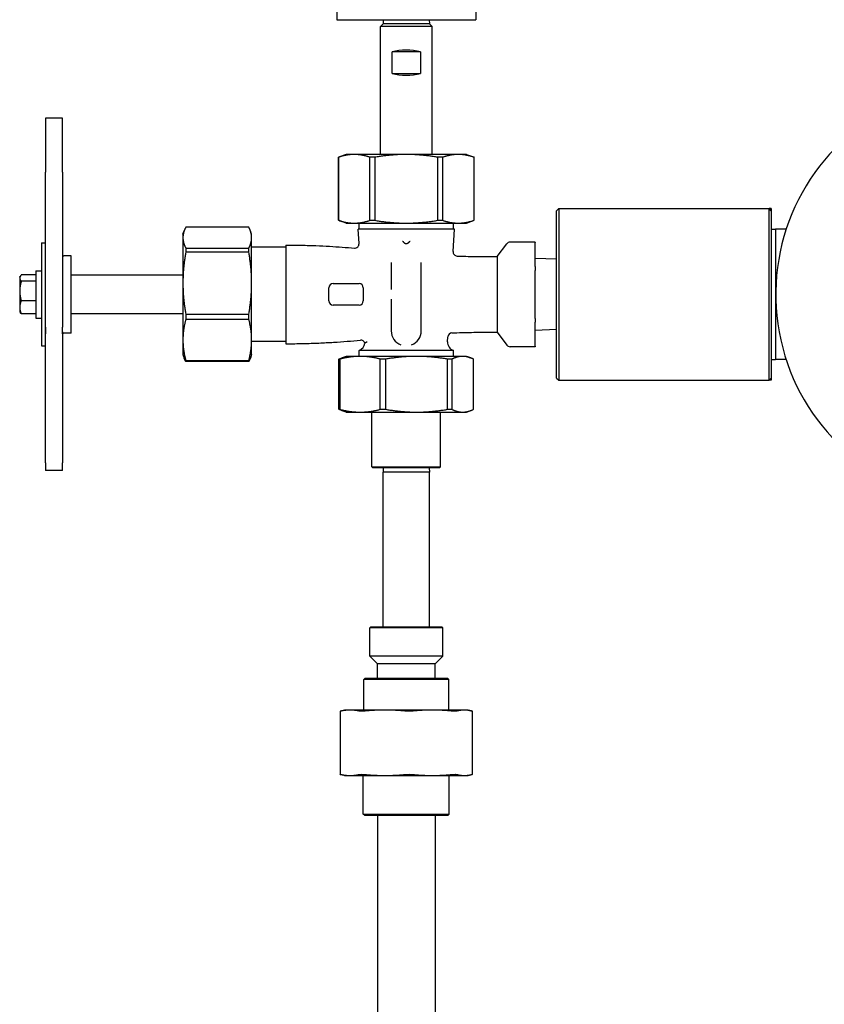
# Model space of a CAD drawing. Header units: inches. Extents: x 18 to 846, y -44 to 561.
# Tile 264 of 637: x 315 to 326, y 211 to 226. Entities that reach past the tile are written whole.
import ezdxf

# ---------------------------------------------------------------- set-up
doc = ezdxf.new("R2010")
doc.units = ezdxf.units.IN
doc.header["$LTSCALE"] = 24
doc.header["$MEASUREMENT"] = 0
doc.layers.add('Visible (ANSI)', color=7, linetype='Continuous', lineweight=30)

msp = doc.modelspace()

# ---------------------------------------------------------------- linework, layer by layer
at = {"layer": 'Visible (ANSI)'}
for p, q in [((319.29113, 239.644), (319.29113, 225.644)), ((321.31413, 239.644), (321.31413, 225.644)), ((319.29113, 225.644), (321.31413, 225.644)), ((319.96513, 225.5815), (319.92763, 225.544)), ((320.67763, 225.544), (319.92763, 225.544)), ((319.92763, 223.6815), (319.92763, 225.544)), ((319.96676, 225.644), (319.96513, 225.5815)), ((320.64013, 225.5815), (319.96513, 225.5815)), ((320.63849, 225.644), (320.64013, 225.5815)), ((320.64013, 225.5815), (320.67763, 225.544)), ((320.67763, 223.6815), (320.67763, 225.544)), ((320.50992, 225.17525), (320.09534, 225.17525)), ((320.09534, 224.86275), (320.09534, 225.17525)), ((320.50992, 225.17525), (320.50992, 224.86275)), ((320.09534, 224.86275), (320.50992, 224.86275)), ((315.05263, 224.20997), (315.05263, 223.42305)), ((315.30263, 224.20997), (315.05263, 224.20997)), ((315.30263, 223.42305), (315.30263, 224.20997)), ((319.42763, 223.6815), (319.31513, 223.64056)), ((319.54485, 223.6815), (319.42763, 223.6815)), ((320.30263, 223.6815), (319.54485, 223.6815)), ((321.0604, 223.6815), (320.30263, 223.6815)), ((321.17763, 223.6815), (321.0604, 223.6815)), ((321.17763, 223.6815), (321.29013, 223.64056)), ((319.31598, 223.64056), (319.31513, 223.64056)), ((319.31513, 222.72245), (319.31513, 223.64056)), ((319.31598, 223.64056), (319.31598, 222.72245)), ((319.84488, 223.64056), (319.77373, 223.64056)), ((319.77373, 222.72245), (319.77373, 223.64056)), ((319.84488, 223.64056), (319.84488, 222.72245)), ((320.83153, 223.64056), (320.76037, 223.64056)), ((320.76037, 222.72245), (320.76037, 223.64056)), ((320.83153, 223.64056), (320.83153, 222.72245)), ((321.29013, 223.64056), (321.28927, 223.64056)), ((321.28927, 222.72245), (321.28927, 223.64056)), ((321.29013, 222.72245), (321.29013, 223.64056)), ((315.05263, 221.16444), (315.05263, 223.42305)), ((315.30263, 223.42305), (315.30263, 221.16444)), ((322.49013, 222.86275), (322.52138, 222.894)), ((322.49013, 220.42525), (322.49013, 222.86275)), ((322.52138, 222.894), (322.52138, 220.394)), ((322.52138, 222.894), (325.58388, 222.894)), ((325.58388, 220.394), (325.58388, 222.894)), ((325.61513, 222.86275), (325.58388, 222.894)), ((325.61513, 222.894), (325.58388, 222.894)), ((325.61513, 222.894), (325.61513, 222.86275)), ((325.61513, 222.86275), (325.61513, 220.42525)), ((319.42763, 222.6815), (319.31513, 222.72245)), ((319.31513, 222.72245), (319.31598, 222.72245)), ((319.42763, 222.6815), (319.54485, 222.6815)), ((319.54485, 222.6815), (320.30263, 222.6815)), ((319.61513, 222.5925), (319.61513, 222.6815)), ((319.77373, 222.72245), (319.84488, 222.72245)), ((320.30263, 222.6815), (321.0604, 222.6815)), ((320.76037, 222.72245), (320.83153, 222.72245)), ((320.99013, 222.5925), (320.99013, 222.6815)), ((321.0604, 222.6815), (321.17763, 222.6815)), ((321.17763, 222.6815), (321.29013, 222.72245)), ((321.28927, 222.72245), (321.29013, 222.72245)), ((317.05263, 222.519), (317.0715, 222.57085)), ((317.05263, 222.519), (317.05263, 222.47006)), ((318.01168, 222.62101), (317.09357, 222.62101)), ((318.05263, 222.519), (318.03376, 222.57085)), ((318.05263, 222.47006), (318.05263, 222.519)), ((321.00263, 222.5925), (319.60263, 222.5925)), ((319.61516, 222.38451), (319.60263, 222.5925)), ((320.98311, 222.2685), (321.00263, 222.5925)), ((325.61513, 222.59237), (325.67763, 222.594)), ((325.67763, 222.594), (325.67763, 220.694)), ((325.83133, 222.594), (325.67763, 222.594)), ((314.99263, 222.394), (314.99263, 220.894)), ((314.99263, 222.394), (315.05263, 222.394)), ((317.05263, 222.47006), (317.05263, 221.80714)), ((318.05263, 221.80714), (318.05263, 222.47006)), ((321.62763, 222.194), (321.7655, 222.38111)), ((322.17763, 222.40654), (321.81581, 222.40654)), ((322.17763, 222.40654), (322.17763, 222.39817)), ((322.17763, 222.04815), (322.17763, 222.39817)), ((317.09357, 222.3191), (317.09357, 222.25686)), ((317.09357, 222.3191), (318.01168, 222.3191)), ((318.01168, 222.25686), (317.09357, 222.25686)), ((318.01168, 222.25686), (318.01168, 222.3191)), ((318.55263, 222.3315), (318.05263, 222.3315)), ((318.55263, 222.36255), (318.55263, 220.92545)), ((315.42763, 222.2065), (315.31825, 222.2065)), ((315.42763, 221.0815), (315.42763, 222.2065)), ((320.08388, 222.11034), (320.08388, 221.71326)), ((320.52138, 221.11275), (320.52138, 222.11034)), ((321.62763, 222.194), (321.62763, 221.094)), ((322.49013, 222.15536), (322.17763, 222.169)), ((314.91263, 221.988), (314.91263, 221.3)), ((314.91263, 221.988), (314.99263, 221.988)), ((322.17763, 222.04815), (322.17763, 221.99402)), ((322.17763, 221.29398), (322.17763, 221.99402)), ((314.67763, 221.894), (314.68574, 221.90805)), ((314.67763, 221.894), (314.67763, 221.8807)), ((314.67763, 221.8807), (314.67763, 221.69268)), ((314.91263, 221.92715), (314.69996, 221.92715)), ((314.91263, 221.83425), (314.69996, 221.83425)), ((317.05263, 221.92525), (315.42763, 221.92525)), ((317.05263, 221.80714), (317.05263, 220.98108)), ((318.05263, 220.98108), (318.05263, 221.80714)), ((314.67763, 221.69268), (314.67763, 221.45598)), ((319.17763, 221.55025), (319.17763, 221.73775)), ((319.24013, 221.80025), (319.61513, 221.80025)), ((319.67763, 221.73775), (319.67763, 221.55025)), ((314.91263, 221.5511), (314.69996, 221.5511)), ((320.08388, 221.57474), (320.08388, 221.11275)), ((314.67763, 221.45598), (314.67763, 221.394)), ((314.67763, 221.394), (314.68574, 221.37996)), ((319.61513, 221.48775), (319.24013, 221.48775)), ((314.91263, 221.36085), (314.69996, 221.36085)), ((314.91263, 221.3), (314.99263, 221.3)), ((317.05263, 221.36275), (315.42763, 221.36275)), ((317.09357, 221.35742), (317.09357, 221.27985)), ((317.09357, 221.35742), (318.01168, 221.35742)), ((318.01168, 221.27985), (317.09357, 221.27985)), ((318.01168, 221.27985), (318.01168, 221.35742)), ((322.17763, 221.29398), (322.17763, 221.23986)), ((322.17763, 220.88984), (322.17763, 221.23986)), ((315.05263, 221.16444), (315.05263, 221.06736)), ((315.05263, 221.06736), (315.05263, 221.16444)), ((315.30263, 221.06736), (315.30263, 221.16444)), ((321.62763, 221.094), (321.7655, 220.90689)), ((322.49013, 221.13265), (322.17763, 221.119)), ((315.05263, 219.18899), (315.05263, 221.06736)), ((315.30263, 221.06736), (315.30263, 219.18899)), ((315.42763, 221.0815), (315.31825, 221.0815)), ((317.05263, 220.98108), (317.05263, 220.769)), ((318.05263, 220.769), (318.05263, 220.98108)), ((318.55263, 220.9565), (318.05263, 220.9565)), ((320.90399, 220.9554), (320.90813, 221.02413)), ((314.99263, 220.894), (315.05263, 220.894)), ((320.99013, 220.829), (319.61513, 220.829)), ((319.61513, 220.74185), (319.61513, 220.829)), ((320.99013, 220.74185), (320.99013, 220.829)), ((322.17763, 220.88146), (321.81581, 220.88146)), ((322.17763, 220.88984), (322.17763, 220.88146)), ((317.05263, 220.769), (317.0715, 220.71716)), ((317.09357, 220.68232), (317.09357, 220.667)), ((317.09357, 220.68232), (318.01168, 220.68232)), ((318.01168, 220.667), (317.09357, 220.667)), ((318.01168, 220.667), (318.01168, 220.68232)), ((318.05263, 220.769), (318.03376, 220.71716)), ((319.33774, 220.70091), (319.32361, 220.70091)), ((319.32361, 219.9703), (319.32361, 220.70091)), ((319.33774, 220.70091), (319.33774, 219.9703)), ((319.42763, 220.74185), (319.37088, 220.7212)), ((319.63136, 220.74185), (319.42763, 220.74185)), ((320.45308, 220.74185), (319.63136, 220.74185)), ((320.00215, 220.70091), (319.92499, 220.70091)), ((319.92499, 219.9703), (319.92499, 220.70091)), ((320.00215, 220.70091), (320.00215, 219.9703)), ((321.12434, 220.74185), (320.45308, 220.74185)), ((320.96704, 220.70091), (320.90401, 220.70091)), ((320.90401, 219.9703), (320.90401, 220.70091)), ((320.96704, 220.70091), (320.96704, 219.9703)), ((321.17763, 220.74185), (321.12434, 220.74185)), ((321.17763, 220.74185), (321.23437, 220.7212)), ((321.28164, 219.9703), (321.28164, 220.70091)), ((325.61513, 220.69564), (325.67763, 220.694)), ((325.83133, 220.694), (325.67763, 220.694)), ((322.49013, 220.42525), (322.52138, 220.394)), ((322.52138, 220.394), (325.58388, 220.394)), ((325.61513, 220.42525), (325.58388, 220.394)), ((325.61513, 220.394), (325.58388, 220.394)), ((325.61513, 220.42525), (325.61513, 220.394)), ((319.32361, 219.9703), (319.33774, 219.9703)), ((319.42763, 219.92935), (319.37088, 219.95001)), ((319.92499, 219.9703), (320.00215, 219.9703)), ((320.90401, 219.9703), (320.96704, 219.9703)), ((321.17763, 219.92935), (321.23437, 219.95001)), ((319.42763, 219.92935), (319.63136, 219.92935)), ((319.63136, 219.92935), (320.45308, 219.92935)), ((319.80263, 219.13298), (319.80263, 219.92935)), ((320.45308, 219.92935), (321.12434, 219.92935)), ((320.80263, 219.13298), (320.80263, 219.92935)), ((321.12434, 219.92935), (321.17763, 219.92935)), ((315.05263, 219.18899), (315.05263, 219.07804)), ((315.30263, 219.07804), (315.05263, 219.07804)), ((315.30263, 219.07804), (315.30263, 219.18899)), ((319.80263, 219.13298), (320.80263, 219.13298)), ((319.81825, 219.11735), (319.80263, 219.13298)), ((320.787, 219.11735), (319.81825, 219.11735)), ((319.96676, 219.11735), (319.96513, 219.05485)), ((320.63849, 219.11735), (320.64013, 219.05485)), ((320.787, 219.11735), (320.80263, 219.13298)), ((320.64013, 219.05485), (319.96513, 219.05485)), ((319.96513, 216.80485), (319.96513, 219.05485)), ((320.64013, 216.80485), (320.64013, 219.05485)), ((319.787, 216.80485), (319.77138, 216.78923)), ((319.77138, 216.37514), (319.77138, 216.78923)), ((320.83388, 216.78923), (319.77138, 216.78923)), ((319.787, 216.80485), (320.81825, 216.80485)), ((320.81825, 216.80485), (320.83388, 216.78923)), ((320.83388, 216.37514), (320.83388, 216.78923)), ((320.83388, 216.37514), (319.77138, 216.37514)), ((319.88263, 216.26389), (319.77138, 216.37514)), ((320.72263, 216.26389), (320.83388, 216.37514)), ((320.72263, 216.26389), (319.88263, 216.26389)), ((319.88263, 216.05485), (319.88263, 216.26389)), ((320.72263, 216.05485), (320.72263, 216.26389)), ((319.70471, 216.05485), (319.68388, 216.03402)), ((320.92138, 216.03402), (319.68388, 216.03402)), ((319.68388, 215.59085), (319.68388, 216.03402)), ((319.70471, 216.05485), (320.90054, 216.05485)), ((320.90054, 216.05485), (320.92138, 216.03402)), ((320.92138, 215.59085), (320.92138, 216.03402)), ((319.33951, 215.57377), (319.33951, 214.65544)), ((319.40263, 215.59085), (319.34455, 215.57529)), ((319.48629, 215.59085), (319.40263, 215.59085)), ((319.99334, 215.59085), (319.48629, 215.59085)), ((320.68157, 215.59085), (319.99334, 215.59085)), ((321.14782, 215.59085), (320.68157, 215.59085)), ((321.20263, 215.59085), (321.14782, 215.59085)), ((321.20263, 215.59085), (321.2607, 215.57529)), ((321.26574, 214.65544), (321.26574, 215.57377)), ((319.40263, 214.63835), (319.34455, 214.65391)), ((319.40263, 214.63835), (319.48629, 214.63835)), ((319.48629, 214.63835), (319.99334, 214.63835)), ((319.67763, 214.07569), (319.67763, 214.63835)), ((319.99334, 214.63835), (320.68157, 214.63835)), ((320.68157, 214.63835), (321.14782, 214.63835)), ((320.92763, 214.07569), (320.92763, 214.63835)), ((321.14782, 214.63835), (321.20263, 214.63835)), ((321.20263, 214.63835), (321.2607, 214.65391)), ((319.67763, 214.07569), (320.92763, 214.07569)), ((319.69846, 214.05485), (319.67763, 214.07569)), ((320.90679, 214.05485), (320.92763, 214.07569)), ((320.90679, 214.05485), (319.69846, 214.05485)), ((319.88263, 214.05485), (319.88263, 210.03485)), ((320.72263, 214.05485), (320.72263, 210.03485))]:
    msp.add_line(p, q, dxfattribs=at)
for centre, radius, start, end in [((328.74013, 221.644), 3.06, 120.433365, 260.120965), ((319.55277, 222.38075), 0.0625, 265.284971, 3.447874), ((321.81581, 222.34404), 0.0625, 90, 143.615648), ((321.04549, 222.26475), 0.0625, 176.552126, 267.976665), ((319.24013, 221.73775), 0.0625, 90, 180), ((319.61513, 221.73775), 0.0625, 0, 90), ((319.24013, 221.55025), 0.0625, 180, 270), ((319.61513, 221.55025), 0.0625, 270, 0), ((315.31825, 221.09713), 0.01562, 180, 270), ((320.30263, 221.11275), 0.21875, 180, 249.08078), ((320.30263, 221.11275), 0.21875, 290.91922, 0), ((319.6411, 220.91474), 0.0625, 17.597741, 94.959636), ((321.02877, 220.94788), 0.125, 176.552126, 251.994266), ((320.97052, 221.02038), 0.0625, 92.382355, 176.552126), ((319.57649, 220.94788), 0.125, 288.005734, 353.455155), ((321.81581, 220.94396), 0.0625, 216.384352, 270)]:
    msp.add_arc(centre, radius, start, end, dxfattribs=at)
for centre, major_axis in [((320.30263, 225.04581), (-0.375, 0)), ((320.30263, 224.99219), (0.375, 0))]:
    msp.add_ellipse(centre, major_axis=major_axis, ratio=0.41421356, start_param=4.12670344, end_param=5.29807452, dxfattribs=at)
for points, weights in [([(319.54485, 223.6815), (319.43733, 223.6815), (319.31598, 223.64056)], [1, 1.06560189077, 1.06691969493]), ([(319.77373, 223.64056), (319.65238, 223.6815), (319.54485, 223.6815)], [1.06691969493, 1.06560189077, 1]), ([(320.30263, 223.6815), (320.08758, 223.6815), (319.84488, 223.64056)], [1, 1.06560189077, 1.06691969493]), ([(320.76037, 223.64056), (320.51768, 223.6815), (320.30263, 223.6815)], [1.06691969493, 1.06560189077, 1]), ([(321.0604, 223.6815), (320.95287, 223.6815), (320.83153, 223.64056)], [1, 1.06560189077, 1.06691969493]), ([(321.28927, 223.64056), (321.16792, 223.6815), (321.0604, 223.6815)], [1.06691969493, 1.06560189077, 1]), ([(319.31598, 222.72245), (319.43733, 222.6815), (319.54485, 222.6815)], [1.06691969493, 1.06560189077, 1]), ([(319.54485, 222.6815), (319.65238, 222.6815), (319.77373, 222.72245)], [1, 1.06560189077, 1.06691969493]), ([(319.84488, 222.72245), (320.08758, 222.6815), (320.30263, 222.6815)], [1.06691969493, 1.06560189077, 1]), ([(320.30263, 222.6815), (320.51768, 222.6815), (320.76037, 222.72245)], [1, 1.06560189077, 1.06691969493]), ([(320.83153, 222.72245), (320.95287, 222.6815), (321.0604, 222.6815)], [1.06691969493, 1.06560189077, 1]), ([(321.0604, 222.6815), (321.16792, 222.6815), (321.28927, 222.72245)], [1, 1.06560189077, 1.06691969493]), ([(317.09357, 222.62101), (317.05263, 222.54097), (317.05263, 222.47006)], [1.06691969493, 1.06560189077, 1]), ([(318.05263, 222.47006), (318.05263, 222.54097), (318.01168, 222.62101)], [1, 1.06560189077, 1.06691969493]), ([(317.05263, 222.47006), (317.05263, 222.39914), (317.09357, 222.3191)], [1, 1.06560189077, 1.06691969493]), ([(318.01168, 222.3191), (318.05263, 222.39914), (318.05263, 222.47006)], [1.06691969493, 1.06560189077, 1]), ([(320.2504, 222.41792), (320.26403, 222.40077), (320.27763, 222.39257)], [1.00763899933, 1.00839537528, 1.00875771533]), ([(320.27763, 222.39257), (320.30263, 222.3775), (320.32762, 222.39257)], [1, 1.00066060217, 1]), ([(320.32762, 222.39257), (320.34122, 222.40077), (320.35486, 222.41792)], [1.00875771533, 1.00839537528, 1.00763899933]), ([(317.09357, 222.25686), (317.05263, 222.01842), (317.05263, 221.80714)], [1.06691969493, 1.06560189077, 1]), ([(318.05263, 221.80714), (318.05263, 222.01842), (318.01168, 222.25686)], [1, 1.06560189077, 1.06691969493]), ([(314.69996, 221.92715), (314.67763, 221.90226), (314.67763, 221.8807)], [1, 1.0379548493, 1]), ([(314.67763, 221.8807), (314.67763, 221.85915), (314.69996, 221.83425)], [1, 1.0379548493, 1]), ([(314.69996, 221.83425), (314.67763, 221.75838), (314.67763, 221.69268)], [1, 1.0379548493, 1]), ([(317.05263, 221.80714), (317.05263, 221.59586), (317.09357, 221.35742)], [1, 1.06560189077, 1.06691969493]), ([(318.01168, 221.35742), (318.05263, 221.59586), (318.05263, 221.80714)], [1.06691969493, 1.06560189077, 1]), ([(314.67763, 221.69268), (314.67763, 221.62697), (314.69996, 221.5511)], [1, 1.0379548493, 1]), ([(314.69996, 221.5511), (314.67763, 221.50012), (314.67763, 221.45598)], [1, 1.0379548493, 1]), ([(314.67763, 221.45598), (314.67763, 221.41183), (314.69996, 221.36085)], [1, 1.0379548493, 1]), ([(314.69996, 221.36085), (314.69101, 221.37083), (314.68574, 221.37996)], [1, 1.01487525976, 1.01809069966]), ([(317.09357, 221.27985), (317.05263, 221.12145), (317.05263, 220.98108)], [1.06691969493, 1.06560189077, 1]), ([(318.05263, 220.98108), (318.05263, 221.12145), (318.01168, 221.27985)], [1, 1.06560189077, 1.06691969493]), ([(317.05263, 220.98108), (317.05263, 220.84072), (317.09357, 220.68232)], [1, 1.06560189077, 1.06691969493]), ([(318.01168, 220.68232), (318.05263, 220.84072), (318.05263, 220.98108)], [1.06691969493, 1.06560189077, 1]), ([(317.09357, 220.667), (317.08034, 220.69287), (317.0715, 220.71716)], [1.06691969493, 1.06649332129, 1.0593374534]), ([(318.03376, 220.71716), (318.02492, 220.69287), (318.01168, 220.667)], [1.0593374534, 1.06649332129, 1.06691969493]), ([(319.32361, 220.70091), (319.34793, 220.71285), (319.37088, 220.7212)], [1.0788594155, 1.07671691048, 1.06905877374]), ([(319.63136, 220.74185), (319.49342, 220.74185), (319.33774, 220.70091)], [1, 1.07154778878, 1.0788594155]), ([(319.92499, 220.70091), (319.76931, 220.74185), (319.63136, 220.74185)], [1.0788594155, 1.07154778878, 1]), ([(320.45308, 220.74185), (320.24123, 220.74185), (320.00215, 220.70091)], [1, 1.07154778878, 1.0788594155]), ([(320.90401, 220.70091), (320.66492, 220.74185), (320.45308, 220.74185)], [1.0788594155, 1.07154778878, 1]), ([(321.12434, 220.74185), (321.05044, 220.74185), (320.96704, 220.70091)], [1, 1.07154778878, 1.0788594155]), ([(321.28164, 220.70091), (321.19824, 220.74185), (321.12434, 220.74185)], [1.0788594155, 1.07154778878, 1]), ([(319.37088, 219.95001), (319.34793, 219.95836), (319.32361, 219.9703)], [1.06905877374, 1.07671691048, 1.0788594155]), ([(319.33774, 219.9703), (319.49342, 219.92935), (319.63136, 219.92935)], [1.0788594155, 1.07154778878, 1]), ([(319.63136, 219.92935), (319.76931, 219.92935), (319.92499, 219.9703)], [1, 1.07154778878, 1.0788594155]), ([(320.00215, 219.9703), (320.24123, 219.92935), (320.45308, 219.92935)], [1.0788594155, 1.07154778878, 1]), ([(320.45308, 219.92935), (320.66492, 219.92935), (320.90401, 219.9703)], [1, 1.07154778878, 1.0788594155]), ([(320.96704, 219.9703), (321.05044, 219.92935), (321.12434, 219.92935)], [1.0788594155, 1.07154778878, 1]), ([(321.12434, 219.92935), (321.19824, 219.92935), (321.28164, 219.9703)], [1, 1.07154778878, 1.0788594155]), ([(319.48629, 215.59085), (319.42073, 215.59085), (319.35113, 215.57597)], [1, 1.04951712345, 1.06851824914]), ([(319.62146, 215.57597), (319.55185, 215.59085), (319.48629, 215.59085)], [1.06851824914, 1.04951712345, 1]), ([(319.99334, 215.59085), (319.84712, 215.59085), (319.69188, 215.57597)], [1, 1.04951712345, 1.06851824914]), ([(320.29481, 215.57597), (320.13957, 215.59085), (319.99334, 215.59085)], [1.06851824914, 1.04951712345, 1]), ([(320.68157, 215.59085), (320.54034, 215.59085), (320.3904, 215.57597)], [1, 1.04951712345, 1.06851824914]), ([(320.97274, 215.57597), (320.8228, 215.59085), (320.68157, 215.59085)], [1.06851824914, 1.04951712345, 1]), ([(321.14782, 215.59085), (321.09431, 215.59085), (321.0375, 215.57597)], [1, 1.04951712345, 1.06851824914]), ([(321.25813, 215.57597), (321.20132, 215.59085), (321.14782, 215.59085)], [1.06851824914, 1.04951712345, 1]), ([(319.35113, 214.65323), (319.42073, 214.63835), (319.48629, 214.63835)], [1.06851824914, 1.04951712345, 1]), ([(319.48629, 214.63835), (319.55185, 214.63835), (319.62146, 214.65323)], [1, 1.04951712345, 1.06851824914]), ([(319.69188, 214.65323), (319.84712, 214.63835), (319.99334, 214.63835)], [1.06851824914, 1.04951712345, 1]), ([(319.99334, 214.63835), (320.13957, 214.63835), (320.29481, 214.65323)], [1, 1.04951712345, 1.06851824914]), ([(320.3904, 214.65323), (320.54034, 214.63835), (320.68157, 214.63835)], [1.06851824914, 1.04951712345, 1]), ([(320.68157, 214.63835), (320.8228, 214.63835), (320.97274, 214.65323)], [1, 1.04951712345, 1.06851824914]), ([(321.0375, 214.65323), (321.09431, 214.63835), (321.14782, 214.63835)], [1.06851824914, 1.04951712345, 1]), ([(321.14782, 214.63835), (321.20132, 214.63835), (321.25813, 214.65323)], [1, 1.04951712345, 1.06851824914])]:
    msp.add_rational_spline(points, weights, degree=2, dxfattribs=at)
for points, knots in [([(320.24663, 222.42018), (320.24664, 222.42018), (320.24665, 222.42018), (320.24743, 222.42001), (320.24817, 222.41975), (320.24946, 222.41892), (320.24997, 222.41845), (320.2504, 222.41792)], [-0.0000889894, -0.0000889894, -0.0000889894, -0.0000889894, 0, 0, 0.0059681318, 0.0059681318, 0.0108186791, 0.0108186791, 0.0108186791, 0.0108186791]), ([(320.35486, 222.41792), (320.35488, 222.41795), (320.35491, 222.41798), (320.35537, 222.41854), (320.35588, 222.41899), (320.35713, 222.41976), (320.35783, 222.42001), (320.3586, 222.42018), (320.35861, 222.42018), (320.35863, 222.42018)], [0, 0, 0, 0, 0.0003134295, 0.0003134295, 0.0055212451, 0.0055212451, 0.0114431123, 0.0114431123, 0.0115314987, 0.0115314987, 0.0115314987, 0.0115314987]), ([(318.55263, 222.36255), (318.63058, 222.36255), (318.70559, 222.36171), (318.85053, 222.35867), (318.92045, 222.35647), (319.05594, 222.35101), (319.12151, 222.34776), (319.24894, 222.34045), (319.31081, 222.33641), (319.43143, 222.32778), (319.49018, 222.3232), (319.54763, 222.31846)], [1, 1, 1, 1, 1.049986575, 1.049986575, 1.099973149, 1.099973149, 1.149959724, 1.149959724, 1.199946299, 1.199946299, 1.249932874, 1.249932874, 1.249932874, 1.249932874]), ([(315.30263, 222.20305), (315.30283, 222.20314), (315.30302, 222.20322), (315.30386, 222.20358), (315.30455, 222.20385), (315.30623, 222.20431), (315.30696, 222.20442), (315.30809, 222.20463), (315.30854, 222.20471), (315.3102, 222.20504), (315.31101, 222.20525), (315.31279, 222.2057), (315.3132, 222.20581), (315.31414, 222.20602), (315.31454, 222.20611), (315.31535, 222.20625), (315.31565, 222.2063), (315.3163, 222.20639), (315.31666, 222.20643), (315.31736, 222.20648), (315.31771, 222.2065), (315.31813, 222.2065), (315.31819, 222.2065), (315.31825, 222.2065)], [0.0440244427, 0.0440244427, 0.0440244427, 0.0440244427, 0.0464300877, 0.0464300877, 0.0550016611, 0.0550016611, 0.0680712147, 0.0680712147, 0.0808664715, 0.0808664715, 0.1192002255, 0.1192002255, 0.129375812, 0.129375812, 0.1352186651, 0.1352186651, 0.1379650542, 0.1379650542, 0.140756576, 0.140756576, 0.1434045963, 0.1434045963, 0.1438874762, 0.1438874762, 0.1438874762, 0.1438874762]), ([(315.30263, 222.18961), (315.30263, 222.18961), (315.30263, 222.18961), (315.30263, 222.19008), (315.30265, 222.19052), (315.3027, 222.19123), (315.30273, 222.19152), (315.30276, 222.19178), (315.30277, 222.19182), (315.30277, 222.19182), (315.30277, 222.19182), (315.30277, 222.19182)], [0, 0, 0, 0, 0.0000072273, 0.0000072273, 0.0044566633, 0.0044566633, 0.0091101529, 0.0091101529, 0.0128132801, 0.0128132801, 0.0128374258, 0.0128374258, 0.0128374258, 0.0128374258]), ([(321.04329, 222.20228), (321.08662, 222.20075), (321.12932, 222.19948), (321.21324, 222.19739), (321.25445, 222.19658), (321.33506, 222.19533), (321.37446, 222.1949), (321.45107, 222.19431), (321.48828, 222.19416), (321.56006, 222.194), (321.59463, 222.194), (321.62763, 222.194)], [1.752952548, 1.752952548, 1.752952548, 1.752952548, 1.802362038, 1.802362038, 1.851771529, 1.851771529, 1.901181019, 1.901181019, 1.95059051, 1.95059051, 2, 2, 2, 2]), ([(320.96792, 221.08282), (321.01701, 221.08486), (321.06538, 221.08657), (321.16043, 221.08939), (321.2071, 221.09049), (321.29833, 221.09218), (321.3429, 221.09277), (321.42942, 221.09358), (321.47138, 221.09379), (321.55209, 221.094), (321.59084, 221.094), (321.62763, 221.094)], [1.724537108, 1.724537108, 1.724537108, 1.724537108, 1.779629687, 1.779629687, 1.834722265, 1.834722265, 1.889814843, 1.889814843, 1.944907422, 1.944907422, 2, 2, 2, 2]), ([(318.55263, 220.92545), (318.63864, 220.92545), (318.72106, 220.92647), (318.87983, 220.93014), (318.95616, 220.93277), (319.1037, 220.93927), (319.1749, 220.94312), (319.31303, 220.95169), (319.37996, 220.95641), (319.5103, 220.96637), (319.57372, 220.97162), (319.63569, 220.977)], [1, 1, 1, 1, 1.05515271, 1.05515271, 1.110305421, 1.110305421, 1.165458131, 1.165458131, 1.220610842, 1.220610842, 1.275763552, 1.275763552, 1.275763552, 1.275763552]), ([(319.73497, 220.9554), (319.73481, 220.95529), (319.73465, 220.95519), (319.72243, 220.94721), (319.71299, 220.94129), (319.70492, 220.93626), (319.70322, 220.93521), (319.70159, 220.9342), (319.70119, 220.93395), (319.70081, 220.93372), (319.70072, 220.93366), (319.70068, 220.93364), (319.70067, 220.93363), (319.70067, 220.93363)], [-0.003888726, -0.003888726, -0.003888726, -0.003888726, 0, 0, 0.296680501, 0.296680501, 0.412646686, 0.412646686, 0.470524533, 0.470524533, 0.505365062, 0.505365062, 0.515559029, 0.515559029, 0.515559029, 0.515559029]), ([(319.35113, 215.57597), (319.34414, 215.57448), (319.34028, 215.57374), (319.33907, 215.57374), (319.34069, 215.57425), (319.34456, 215.57529)], [0.414702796, 0.414702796, 0.414702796, 0.414702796, 0.535378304, 0.535378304, 0.636105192, 0.636105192, 0.636105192, 0.636105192]), ([(319.69188, 215.57597), (319.67629, 215.57448), (319.66188, 215.57374), (319.63857, 215.57374), (319.62845, 215.57448), (319.62146, 215.57597)], [0.414702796, 0.414702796, 0.414702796, 0.414702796, 0.535378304, 0.535378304, 0.656053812, 0.656053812, 0.656053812, 0.656053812]), ([(320.3904, 215.57597), (320.37534, 215.57448), (320.35882, 215.57374), (320.32718, 215.57374), (320.3104, 215.57448), (320.29481, 215.57597)], [0.414702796, 0.414702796, 0.414702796, 0.414702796, 0.535378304, 0.535378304, 0.656053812, 0.656053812, 0.656053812, 0.656053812]), ([(321.0375, 215.57597), (321.03179, 215.57448), (321.02285, 215.57374), (321.00141, 215.57374), (320.9878, 215.57448), (320.97274, 215.57597)], [0.414702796, 0.414702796, 0.414702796, 0.414702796, 0.535378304, 0.535378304, 0.656053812, 0.656053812, 0.656053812, 0.656053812]), ([(319.34456, 214.65391), (319.34069, 214.65495), (319.33907, 214.65546), (319.34028, 214.65546), (319.34414, 214.65473), (319.35113, 214.65323)], [1.312623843, 1.312623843, 1.312623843, 1.312623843, 1.413350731, 1.413350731, 1.534026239, 1.534026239, 1.534026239, 1.534026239]), ([(319.62146, 214.65323), (319.62845, 214.65473), (319.63857, 214.65546), (319.66188, 214.65546), (319.67629, 214.65473), (319.69188, 214.65323)], [1.292675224, 1.292675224, 1.292675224, 1.292675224, 1.413350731, 1.413350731, 1.534026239, 1.534026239, 1.534026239, 1.534026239]), ([(320.29481, 214.65323), (320.3104, 214.65473), (320.32718, 214.65546), (320.35882, 214.65546), (320.37534, 214.65473), (320.3904, 214.65323)], [1.292675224, 1.292675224, 1.292675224, 1.292675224, 1.413350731, 1.413350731, 1.534026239, 1.534026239, 1.534026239, 1.534026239]), ([(320.97274, 214.65323), (320.9878, 214.65473), (321.00141, 214.65546), (321.02285, 214.65546), (321.03179, 214.65473), (321.0375, 214.65323)], [1.292675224, 1.292675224, 1.292675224, 1.292675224, 1.413350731, 1.413350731, 1.534026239, 1.534026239, 1.534026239, 1.534026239])]:
    msp.add_open_spline(points, degree=3, knots=knots, dxfattribs=at)
for points in [[(315.30263, 222.12926), (315.30263, 222.12928), (315.30263, 222.12929), (315.30263, 222.12929)], [(315.30268, 221.12154), (315.30268, 221.12154), (315.30266, 221.12166), (315.30263, 221.12186)], [(321.26574, 215.57377), (321.26572, 215.57391), (321.26321, 215.57464), (321.25813, 215.57597)], [(321.25813, 214.65323), (321.26321, 214.65456), (321.26572, 214.65529), (321.26574, 214.65544)]]:
    msp.add_open_spline(points, degree=3, dxfattribs=at)

doc.saveas('drawing.dxf')
